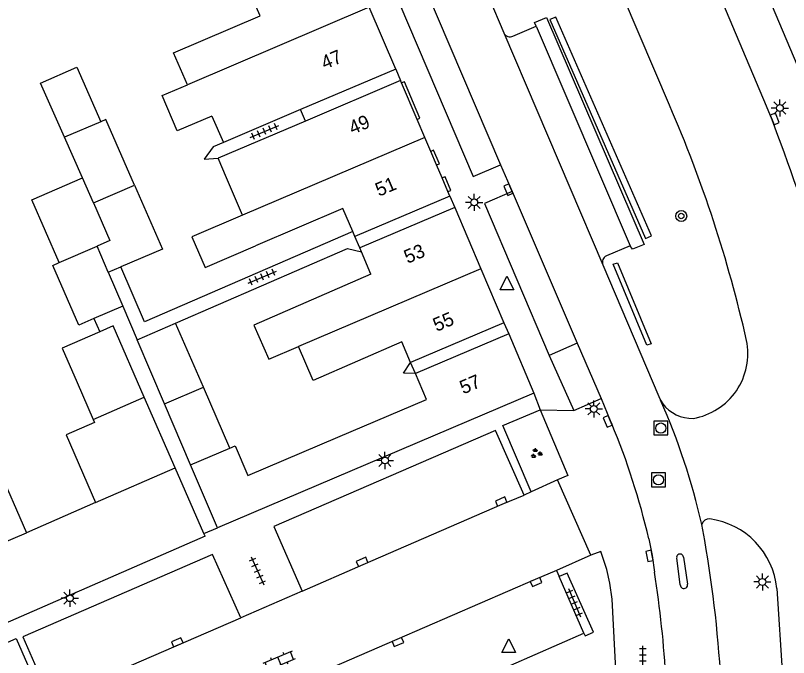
# Model space of a CAD drawing. Extents: x 132998 to 136004, y 396998 to 398512.
# Drawn here: x 133259 to 133315.3, y 397091.2 to 397138 of the extents above; entities that cross this region are included whole.
import ezdxf

# ---------------------------------------------------------------- set-up
doc = ezdxf.new("R2010")
doc.units = 0
for name, color, linetype in [('gg-afsc-erfafscheiding', 7, 'Continuous'), ('gg-anno-huisnummerreeks BGT', 7, 'Continuous'), ('gg-bbg-gedigitaliseerde bebouwing', 7, 'Continuous'), ('gg-bbg-gedigitaliseerde bebouwing onder overbouw', 7, 'Continuous'), ('gg-bbg-gedigitaliseerde bijgebouw', 7, 'Continuous'), ('gg-bbg-gedigitaliseerde overbouw', 7, 'Continuous'), ('gg-bbg-hoofdgebouw', 7, 'Continuous'), ('gg-bbg-pand overbouw', 7, 'Continuous'), ('gg-bbg-tussenscheiding', 7, 'Continuous'), ('gg-knt-verharding', 7, 'Continuous'), ('gg-knt-verharding nz', 7, 'Continuous'), ('gt-grn-groengrens', 7, 'Continuous'), ('gt-grn-weggrens', 7, 'Continuous'), ('gt-symb-boom', 7, 'Continuous'), ('gt-symb-groenvak', 7, 'Continuous'), ('gt-symb-klinker verharding', 7, 'Continuous'), ('gt-symb-kolk', 7, 'Continuous'), ('gt-symb-lichtmast', 7, 'Continuous'), ('gt-symb-rioolschacht', 7, 'Continuous'), ('gt-symb-tegel verharding', 7, 'Continuous'), ('gt-symb-waterafsluiter', 7, 'Continuous')]:
    doc.layers.add(name, color=color, linetype=linetype)

# ---------------------------------------------------------------- blocks, each defined once
blk = doc.blocks.new('gt0-TEG1')
at = {"layer": 'gt-symb-tegel verharding'}
for p, q in [((-1.125, 0), (1.125, 0)), ((-0.9, -0.25), (-0.9, 0.25)), ((-0.45, -0.25), (-0.45, 0.25)), ((0, -0.25), (0, 0.25)), ((0.45, -0.25), (0.45, 0.25)), ((0.9, -0.25), (0.9, 0.25))]:
    blk.add_line(p, q, dxfattribs=at)
blk = doc.blocks.new('gt0-LMAST')
at = {"layer": 'gt-symb-lichtmast'}
for p, q in [((-0.005, 0.246), (-0.005, 0.621)), ((-0.182, 0.173), (-0.447, 0.438)), ((0.172, 0.173), (0.437, 0.438)), ((-0.255, -0.004), (-0.63, -0.004)), ((-0.182, -0.181), (-0.447, -0.446)), ((-0.005, -0.254), (-0.005, -0.629)), ((0.437, -0.446), (0.172, -0.181)), ((0.245, -0.004), (0.62, -0.004))]:
    blk.add_line(p, q, dxfattribs=at)
blk.add_circle((-0.005, -0.004), 0.25, dxfattribs=at)
blk = doc.blocks.new('gt0-KOLK')
at = {"layer": 'gt-symb-kolk'}
blk.add_lwpolyline([(0, 0), (0.375, 0), (0.375, 0.4), (-0.375, 0.4), (-0.375, 0), (0, 0)], dxfattribs=at)
blk = doc.blocks.new('gt0-WAFSL')
at = {"layer": 'gt-symb-waterafsluiter'}
for p, q in [((-0.5, -0.333), (0, 0.667)), ((0, 0.667), (0.5, -0.333)), ((0.5, -0.333), (-0.5, -0.333))]:
    blk.add_line(p, q, dxfattribs=at)
blk = doc.blocks.new('gt0-BOOM')
at = {"layer": 'gt-symb-boom'}
for radius in [0.4, 0.2]:
    blk.add_circle((0, 0), radius, dxfattribs=at)
blk = doc.blocks.new('gt0-RS')
at = {"layer": 'gt-symb-rioolschacht'}
blk.add_lwpolyline([(-0.5, -0.5), (0.5, -0.5), (0.5, 0.5), (-0.5, 0.5)], close=True, dxfattribs=at)
blk.add_circle((0, 0), 0.375, dxfattribs=at)
blk = doc.blocks.new('gt0-GRVAK')
at = {"layer": 'gt-symb-groenvak'}
for p, q in [((-0.11, 0.189), (-0.228, 0.24)), ((-0.182, 0.153), (0.088, 0.153)), ((-0.091, 0.211), (-0.156, 0.322)), ((-0.047, 0.214), (-0.047, 0.393)), ((-0.004, 0.211), (0.061, 0.322)), ((0.015, 0.189), (0.133, 0.24)), ((0.262, -0.052), (0.197, 0.059)), ((0.305, -0.049), (0.305, 0.13)), ((0.349, -0.052), (0.414, 0.059)), ((-0.245, -0.228), (-0.363, -0.177)), ((-0.318, -0.264), (-0.047, -0.264)), ((-0.226, -0.206), (-0.291, -0.095)), ((-0.183, -0.203), (-0.183, -0.024)), ((-0.139, -0.206), (-0.074, -0.095)), ((-0.12, -0.228), (-0.002, -0.177)), ((0.243, -0.074), (0.125, -0.023)), ((0.17, -0.11), (0.441, -0.11)), ((0.368, -0.074), (0.486, -0.023))]:
    blk.add_line(p, q, dxfattribs=at)
blk = doc.blocks.new('gt0-KL1')
at = {"layer": 'gt-symb-klinker verharding'}
for p, q in [((-1.15, 0.3), (1.15, 0.3)), ((-1, -0.3), (-1, 0.3)), ((-0.5, 0.3), (-0.5, 0.45)), ((0, -0.3), (0, 0.3)), ((0.5, 0.3), (0.5, 0.45)), ((1, -0.3), (1, 0.3)), ((-1.15, -0.3), (1.15, -0.3)), ((-0.5, -0.45), (-0.5, -0.3)), ((0.5, -0.45), (0.5, -0.3))]:
    blk.add_line(p, q, dxfattribs=at)

msp = doc.modelspace()

# ---------------------------------------------------------------- linework, layer by layer
at = {"layer": 'gg-afsc-erfafscheiding'}
for p, q in [((133266.806, 397116.79), (133267.86, 397114.321)), ((133264.708, 397115.878), (133265.137, 397114.924))]:
    msp.add_line(p, q, dxfattribs=at)
for points in [[(133274.135, 397128.727), (133273.394, 397128.411), (133272.725, 397127.517), (133273.75, 397127.574)], [(133283.561, 397122.239), (133268.385, 397115.639), (133266.672, 397119.649)], [(133270.658, 397115.537), (133283.194, 397120.989), (133284.196, 397120.748)], [(133288.127, 397111.869), (133287.265, 397111.893), (133287.783, 397112.676)]]:
    msp.add_lwpolyline(points, dxfattribs=at)
at = {"layer": 'gg-bbg-gedigitaliseerde bebouwing'}
for p, q in [((133273.296, 397130.656), (133274.135, 397128.727)), ((133279.758, 397131.125), (133274.135, 397128.727)), ((133280.114, 397130.288), (133273.75, 397127.574)), ((133274.374, 397126.138), (133273.75, 397127.574)), ((133275.53, 397123.427), (133274.374, 397126.138)), ((133283.722, 397121.862), (133283.561, 397122.239)), ((133284.196, 397120.748), (133284.074, 397121.036)), ((133284.892, 397119.115), (133284.196, 397120.748)), ((133280.672, 397111.36), (133279.617, 397113.834)), ((133287.144, 397114.174), (133280.672, 397111.36)), ((133287.783, 397112.676), (133287.144, 397114.174)), ((133257.53, 397105.432), (133259.778, 397100.263)), ((133272.722, 397100.199), (133270.623, 397105.002)), ((133273.71, 397100.62), (133271.75, 397105.21)), ((133264.823, 397102.468), (133259.778, 397100.263)), ((133272.8, 397100.02), (133272.722, 397100.199))]:
    msp.add_line(p, q, dxfattribs=at)
for points in [[(133271.514, 397132.927), (133270.514, 397135.272), (133276.812, 397137.957), (133276.121, 397139.577)], [(133273.296, 397130.656), (133270.778, 397129.582), (133269.685, 397132.146), (133271.514, 397132.927)], [(133283.561, 397122.239), (133282.85, 397123.906), (133276.482, 397121.192)], [(133275.53, 397123.427), (133271.841, 397121.854), (133272.821, 397119.6), (133276.482, 397121.192)], [(133284.892, 397119.115), (133276.364, 397115.407), (133277.45, 397112.911), (133279.617, 397113.834)], [(133282.468, 397107.225), (133288.932, 397109.981), (133288.127, 397111.869)], [(133274.617, 397106.432), (133274.991, 397106.591), (133275.912, 397104.43), (133282.468, 397107.225)]]:
    msp.add_lwpolyline(points, dxfattribs=at)
at = {"layer": 'gg-bbg-gedigitaliseerde bebouwing onder overbouw'}
for p, q in [((133286.693, 397134.082), (133279.758, 397131.125)), ((133287.049, 397133.245), (133280.114, 397130.288)), ((133290.644, 397124.814), (133283.722, 397121.862)), ((133290.997, 397123.988), (133284.074, 397121.036)), ((133294.584, 397115.576), (133287.783, 397112.676)), ((133294.928, 397114.769), (133288.127, 397111.869))]:
    msp.add_line(p, q, dxfattribs=at)
at = {"layer": 'gg-bbg-gedigitaliseerde bijgebouw'}
for p, q in [((133263.863, 397126.137), (133262.558, 397129.103)), ((133265.752, 397119.257), (133266.672, 397119.649)), ((133265.752, 397119.257), (133266.806, 397116.79)), ((133266.806, 397116.79), (133264.708, 397115.878)), ((133267.86, 397114.321), (133270.658, 397115.537)), ((133272.683, 397110.879), (133270.658, 397115.537)), ((133266.103, 397115.345), (133265.137, 397114.924)), ((133268.375, 397110.146), (133266.103, 397115.345)), ((133269.846, 397109.669), (133267.86, 397114.321)), ((133263.481, 397111.218), (133264.657, 397108.53)), ((133274.617, 397106.432), (133272.683, 397110.879)), ((133270.623, 397105.002), (133268.375, 397110.146)), ((133271.75, 397105.21), (133269.846, 397109.669))]:
    msp.add_line(p, q, dxfattribs=at)
for points in [[(133262.558, 397129.103), (133260.816, 397133.063), (133263.468, 397134.217), (133265.201, 397130.231)], [(133267.659, 397125.604), (133265.577, 397130.392), (133265.201, 397130.231)], [(133262.171, 397119.965), (133260.182, 397124.54), (133263.863, 397126.137)], [(133267.659, 397125.604), (133269.689, 397120.936), (133266.672, 397119.649)], [(133264.708, 397115.878), (133263.599, 397115.396), (133261.701, 397119.761), (133262.171, 397119.965)], [(133265.137, 397114.924), (133262.389, 397113.729), (133263.481, 397111.218)], [(133264.657, 397108.53), (133264.754, 397108.307), (133262.669, 397107.395), (133264.823, 397102.468)]]:
    msp.add_lwpolyline(points, dxfattribs=at)
at = {"layer": 'gg-bbg-gedigitaliseerde overbouw'}
for p, q in [((133280.114, 397130.288), (133279.758, 397131.125)), ((133284.074, 397121.036), (133283.722, 397121.862)), ((133288.127, 397111.869), (133287.783, 397112.676))]:
    msp.add_line(p, q, dxfattribs=at)
at = {"layer": 'gg-bbg-hoofdgebouw'}
for p, q in [((133286.693, 397134.082), (133284.772, 397138.587)), ((133287.123, 397133.071), (133287.049, 397133.245)), ((133288.258, 397130.412), (133287.123, 397133.071)), ((133288.82, 397129.094), (133288.258, 397130.412)), ((133289.254, 397128.077), (133288.82, 397129.094)), ((133289.675, 397127.087), (133289.254, 397128.077)), ((133290.079, 397126.139), (133289.675, 397127.087)), ((133290.504, 397125.142), (133290.079, 397126.139)), ((133290.644, 397124.814), (133290.504, 397125.142)), ((133290.997, 397123.988), (133292.91, 397119.501)), ((133292.91, 397119.501), (133294.584, 397115.576)), ((133294.928, 397114.769), (133296.77, 397110.45)), ((133296.77, 397110.45), (133273.71, 397100.62)), ((133272.8, 397100.02), (133252.6, 397091.19))]:
    msp.add_line(p, q, dxfattribs=at)
at = {"layer": 'gg-bbg-pand overbouw'}
for p, q in [((133286.693, 397134.082), (133287.049, 397133.245)), ((133290.644, 397124.814), (133290.997, 397123.988)), ((133294.584, 397115.576), (133294.928, 397114.769))]:
    msp.add_line(p, q, dxfattribs=at)
at = {"layer": 'gg-bbg-tussenscheiding'}
for p, q in [((133284.772, 397138.587), (133271.514, 397132.927)), ((133265.201, 397130.231), (133262.558, 397129.103)), ((133288.82, 397129.094), (133275.53, 397123.427)), ((133264.66, 397124.326), (133263.863, 397126.137)), ((133264.66, 397124.326), (133267.659, 397125.604)), ((133262.171, 397119.965), (133264.936, 397121.168)), ((133265.752, 397119.257), (133264.936, 397121.168)), ((133292.91, 397119.501), (133279.617, 397113.834)), ((133269.846, 397109.669), (133272.683, 397110.879)), ((133264.657, 397108.53), (133268.375, 397110.146)), ((133271.75, 397105.21), (133274.617, 397106.432)), ((133264.823, 397102.468), (133270.623, 397105.002)), ((133250.425, 397096.193), (133259.778, 397100.263))]:
    msp.add_line(p, q, dxfattribs=at)
msp.add_lwpolyline([(133264.66, 397124.326), (133265.87, 397121.575), (133264.936, 397121.168)], dxfattribs=at)
at = {"layer": 'gg-knt-verharding'}
for p, q in [((133306.643, 397131.442), (133299.384, 397148.485)), ((133291.832, 397143.183), (133294.584, 397136.722)), ((133295.24, 397136.476), (133296.933, 397137.204)), ((133296.933, 397137.204), (133303.79, 397121.189)), ((133294.584, 397136.722), (133301.795, 397119.797)), ((133294.344, 397127.098), (133295.18, 397125.15)), ((133295.18, 397125.15), (133299.914, 397114.077)), ((133303.79, 397121.189), (133302.052, 397120.458)), ((133299.914, 397114.077), (133297.871, 397113.185)), ((133299.914, 397114.077), (133301.659, 397110.051)), ((133297.871, 397113.185), (133299.686, 397109.169)), ((133299.686, 397109.169), (133301.659, 397110.051)), ((133306.003, 397109.921), (133306.152, 397109.664)), ((133298.491, 397104.109), (133296.574, 397103.238)), ((133300.914, 397098.621), (133298.491, 397104.109)), ((133296.574, 397103.238), (133296.067, 397103.008)), ((133309.216, 397099.705), (133309.006, 397100.86)), ((133300.914, 397098.621), (133298.42, 397097.507)), ((133307.43, 397096.467), (133307.171, 397098.42)), ((133307.663, 397098.485), (133307.963, 397096.51)), ((133298.42, 397097.507), (133298.615, 397097.059)), ((133300.401, 397092.946), (133298.615, 397097.059)), ((133279.88, 397095.992), (133275.399, 397094.047)), ((133314.472, 397096.191), (133314.978, 397088.564)), ((133283.967, 397085.739), (133300.401, 397092.946))]:
    msp.add_line(p, q, dxfattribs=at)
for points in [[(133280.899, 397158.661), (133278.896, 397157.801), (133292.337, 397126.233), (133294.344, 397127.098)], [(133280.899, 397158.661), (133288.793, 397140.102), (133294.344, 397127.098)], [(133316.018, 397134.23), (133311.401, 397145.163), (133319.978, 397148.741), (133321.084, 397149.362), (133324.283, 397151.568)], [(133314.536, 397129.239), (133314.133, 397130.372), (133313.721, 397131.385), (133307.083, 397147.113), (133305.414, 397151.025)], [(133296.933, 397137.204), (133296.803, 397137.473), (133297.683, 397137.846), (133304.798, 397121.291), (133303.946, 397120.94), (133303.79, 397121.189)], [(133288.258, 397130.412), (133288.457, 397130.497), (133287.328, 397133.159), (133287.123, 397133.071)], [(133289.675, 397127.087), (133289.88, 397127.174), (133289.456, 397128.163), (133289.254, 397128.077)], [(133290.504, 397125.142), (133290.709, 397125.229), (133290.288, 397126.228), (133290.079, 397126.139)], [(133295.18, 397125.15), (133293.159, 397124.278), (133297.871, 397113.185)], [(133301.795, 397119.797), (133305.872, 397110.194), (133306.003, 397109.921)], [(133301.659, 397110.051), (133302.32, 397108.453), (133302.438, 397108.212)], [(133296.574, 397103.238), (133294.514, 397108.07), (133297.223, 397109.23)], [(133297.223, 397109.23), (133299.245, 397104.431), (133298.491, 397104.109)], [(133296.067, 397103.008), (133293.962, 397107.715), (133277.825, 397100.706), (133279.88, 397095.992)], [(133305.141, 397099.816), (133305.385, 397098.611), (133305.559, 397097.378)], [(133275.399, 397094.047), (133273.336, 397098.677), (133259.534, 397092.678), (133261.568, 397088.008)], [(133302.979, 397085.595), (133302.48, 397095.403), (133302.301, 397096.57), (133302.076, 397097.58), (133301.648, 397098.898), (133300.914, 397098.621)], [(133300.401, 397092.946), (133300.498, 397092.729), (133301.102, 397092.998), (133299.183, 397097.306), (133298.615, 397097.059)], [(133257.068, 397086.062), (133255.01, 397090.765), (133259.036, 397092.536), (133261.106, 397087.805)]]:
    msp.add_lwpolyline(points, dxfattribs=at)
for centre, radius, start, end in [((133295.034, 397136.924), 0.493, 204.1417, 294.7462), ((133218.356, 397093.026), 96.283, 12.76026, 23.51528), ((133195.467, 397083.957), 127.389, 15.8671, 20.82182), ((133302.268, 397119.993), 0.512, 114.9618, 202.5455), ((133307.556, 397113.329), 4.803, 279.8213, 11.5631), ((133308.335, 397111.362), 2.766, 217.8853, 270.8343), ((133253.459, 397087.811), 53.058, 13.0775, 22.6133), ((133309.523, 397100.748), 0.529, 83.9863, 167.806), ((133308.798, 397095.625), 5.702, 5.6939, 82.1356), ((133218.077, 397083.968), 92.488, 2.98648, 9.79642), ((133307.416, 397098.461), 0.248, 5.6263, 189.4256), ((133227.232, 397085.135), 79.278, 3.10049, 8.88378), ((133307.699, 397096.458), 0.269, 178.1663, 11.0584)]:
    msp.add_arc(centre, radius, start, end, dxfattribs=at)
at = {"layer": 'gg-knt-verharding nz'}
for points in [[(133279.88, 397095.992), (133284.33, 397097.949), (133294.462, 397102.351), (133296.067, 397103.008)], [(133298.42, 397097.507), (133296.847, 397096.841), (133286.779, 397092.476), (133282.021, 397090.396)], [(133261.568, 397088.008), (133262.554, 397088.477), (133275.399, 397094.047)]]:
    msp.add_lwpolyline(points, dxfattribs=at)
msp.add_arc((133258.976, 397089.307), 51.347, 13.0027, 23.6698, dxfattribs=at)
at = {"layer": 'gt-grn-groengrens'}
for points in [[(133298.358, 397137.873), (133297.931, 397137.689), (133304.902, 397121.724), (133305.33, 397121.909), (133298.358, 397137.873)], [(133305.309, 397114.028), (133304.992, 397113.929), (133302.546, 397119.854), (133302.864, 397119.954), (133305.309, 397114.028)]]:
    msp.add_lwpolyline(points, dxfattribs=at)
at = {"layer": 'gt-grn-weggrens'}
for p, q in [((133296.77, 397110.45), (133297.223, 397109.23)), ((133297.223, 397109.23), (133299.686, 397109.169)), ((133272.722, 397100.199), (133273.71, 397100.62))]:
    msp.add_line(p, q, dxfattribs=at)

# ---------------------------------------------------------------- block references
at = {"layer": 'gt-symb-boom'}
msp.add_blockref('gt0-BOOM', (133307.503, 397123.359), dxfattribs=at)
at = {"layer": 'gt-symb-groenvak'}
msp.add_blockref('gt0-GRVAK', (133296.923, 397106.045), dxfattribs=at)
at = {"layer": 'gt-symb-klinker verharding', "rotation": 22.64190009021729}
msp.add_blockref('gt0-KL1', (133278.218, 397090.914), dxfattribs=at)
at = {"layer": 'gt-symb-kolk'}
for p, rotation in [((133314.133, 397130.372), -68.04873136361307), ((133295.09, 397125.364), 113.27170831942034), ((133302.32, 397108.453), 112.49074791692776), ((133294.462, 397102.351), 23.46200022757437), ((133305.385, 397098.611), 101.45394310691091), ((133284.33, 397097.949), 23.77047580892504), ((133296.847, 397096.841), -157.04963699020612), ((133270.854, 397092.087), 23.51455668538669), ((133286.779, 397092.476), -156.53799977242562)]:
    msp.add_blockref('gt0-KOLK', p, dxfattribs=dict(at, rotation=rotation))
at = {"layer": 'gt-symb-lichtmast'}
for p in [(133314.695, 397131.24), (133292.423, 397124.358), (133301.138, 397109.294), (133285.914, 397105.532), (133313.425, 397096.673), (133262.957, 397095.487)]:
    msp.add_blockref('gt0-LMAST', p, dxfattribs=at)
at = {"layer": 'gt-symb-rioolschacht'}
for p in [(133306.016, 397107.89), (133305.846, 397104.119)]:
    msp.add_blockref('gt0-RS', p, dxfattribs=at)
at = {"layer": 'gt-symb-tegel verharding'}
for p, rotation in [((133277.133, 397129.53), 23.0782214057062), ((133276.973, 397118.907), 23.0782214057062), ((133276.625, 397097.478), -66.22952419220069), ((133299.721, 397095.149), -66.74124066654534), ((133304.706, 397090.888), 90)]:
    msp.add_blockref('gt0-TEG1', p, dxfattribs=dict(at, rotation=rotation))
at = {"layer": 'gt-symb-waterafsluiter'}
for p in [(133294.802, 397118.302), (133294.933, 397091.853)]:
    msp.add_blockref('gt0-WAFSL', p, dxfattribs=at)

# ---------------------------------------------------------------- texts
at = {"layer": 'gg-anno-huisnummerreeks BGT'}
for s, p in [('47', (133281.522, 397134.029)), ('49', (133283.545, 397129.285)), ('51', (133285.473, 397124.763)), ('53', (133287.56, 397119.868)), ('55', (133289.676, 397114.905)), ('57', (133291.622, 397110.343))]:
    msp.add_text(s, height=1, rotation=23.1, dxfattribs=at).set_placement(p)

doc.saveas('drawing.dxf')
